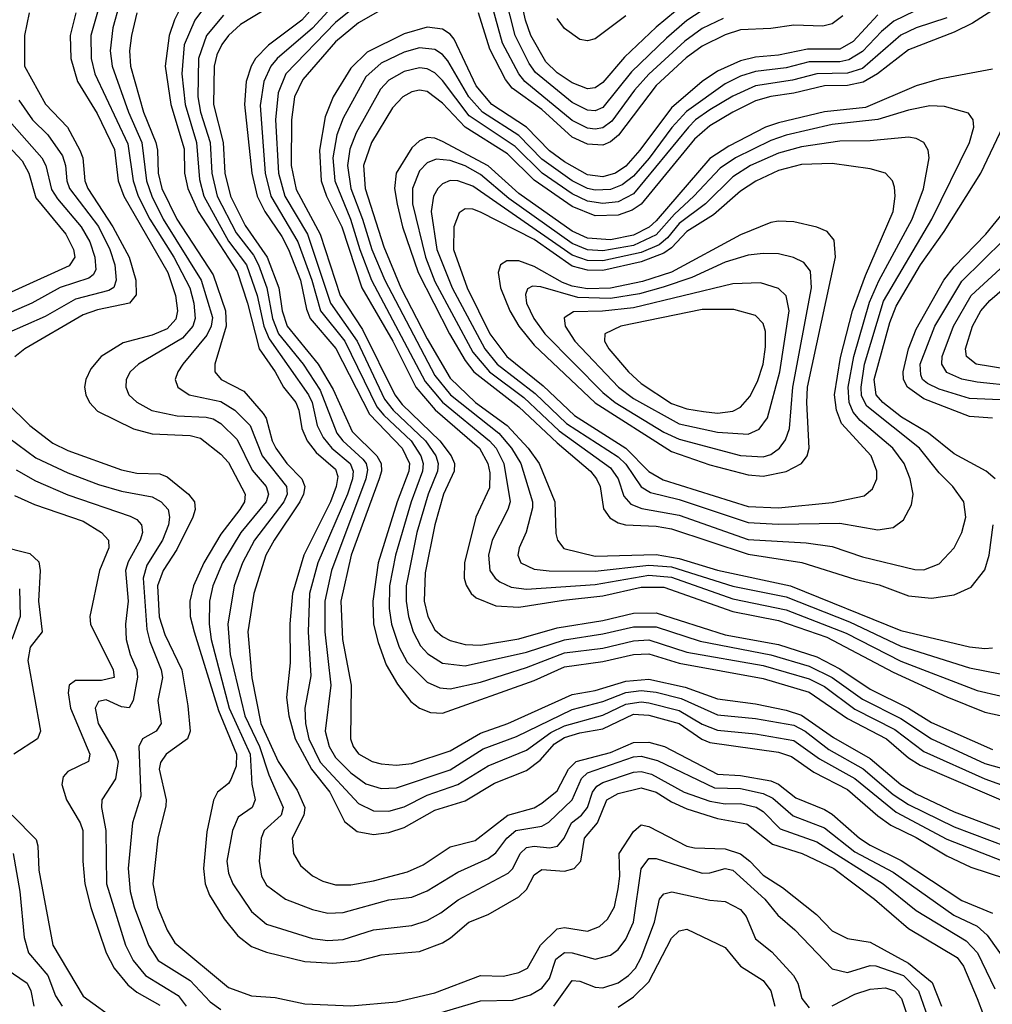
# Model space of a CAD drawing. Header units: inches. Extents: x 1305375 to 1407406, y 744550 to 841633.
# Tile 408 of 509: x 1352804 to 1355349, y 831175 to 833752. Entities that reach past the tile are written whole.
import ezdxf

# ---------------------------------------------------------------- set-up
doc = ezdxf.new("R2010")
doc.units = ezdxf.units.IN
doc.header["$MEASUREMENT"] = 0
doc.layers.add('B3853', color=7, linetype='Continuous')

msp = doc.modelspace()

# ---------------------------------------------------------------- linework, layer by layer
at = {"layer": 'B3853', "color": 5}
for points, elevation in [([(1355577.8, 833922.2), (1355297.7, 833742.3), (1355250, 833718.7), (1355130, 833672.7), (1355049.2, 833610), (1355011.8, 833588.2), (1354970, 833579.1), (1354910, 833578.9), (1354830, 833559), (1354769.6, 833550.4), (1354730, 833539), (1354670.4, 833509.6), (1354610, 833473.9), (1354570, 833439.1), (1354430, 833268.9), (1354407.1, 833252.9), (1354370, 833240.4), (1354310, 833238.6), (1354250, 833262.7), (1354150, 833332.1), (1354080.3, 833400.3), (1353970, 833470), (1353910, 833533.4), (1353870, 833563.4), (1353850, 833566.8), (1353830, 833562.6), (1353806.8, 833550), (1353779, 833521), (1353724.2, 833430), (1353703.5, 833370), (1353707.6, 833310), (1353757, 833157), (1353801.6, 833050), (1353870, 832916.4), (1353930, 832813.3), (1353997, 832750), (1354079.5, 832690), (1354134.9, 832630), (1354163.7, 832590), (1354203.9, 832490), (1354207.2, 832407.2), (1354211.1, 832390), (1354227.6, 832367.6), (1354310, 832347.5), (1354470, 832352), (1354530, 832341.8), (1354630, 832311.1), (1354821.2, 832270), (1355110, 832153.4), (1355290, 832110.7), (1355330, 832105.7), (1355350, 832108.2)], 1980), ([(1353611.3, 833828.7), (1353541.9, 833750), (1353454.9, 833685.1), (1353421, 833650), (1353409.6, 833630), (1353396.6, 833590), (1353391.7, 833530), (1353410.9, 833350), (1353425.1, 833290), (1353444.8, 833250), (1353490, 833184.1), (1353507.6, 833150), (1353538.5, 833070), (1353554.1, 832994.1), (1353564.3, 832970), (1353631.5, 832891.5), (1353719.4, 832719.4), (1353804.7, 832630), (1353823.7, 832590), (1353821.9, 832570), (1353792, 832490), (1353742, 832330), (1353727.6, 832230), (1353729.4, 832170), (1353741.8, 832121.8), (1353763.2, 832063.2), (1353792.8, 832012.8), (1353827.6, 831967.6), (1353849.8, 831949.8), (1353878.5, 831938.5), (1353910, 831936.9), (1354150, 832022.3), (1354230, 832058), (1354330, 832071.8), (1354410, 832090), (1354450, 832092.4), (1354530, 832067.5), (1354750, 832027.2), (1354870, 831991.5), (1354970, 831922.9), (1355072.4, 831870), (1355130, 831819.8), (1355160.5, 831800.5), (1355410, 831693.5)], 1820), ([(1354545.5, 833794.5), (1354470, 833732.3), (1354386.3, 833653.7), (1354330, 833587.6), (1354310, 833573.4), (1354290, 833571.1), (1354250, 833586.1), (1354210, 833612.9), (1354181, 833641), (1354141.1, 833710), (1354127.4, 833750), (1354110, 833831.1)], 1820), ([(1353490, 833805.7), (1353381.3, 833738.7), (1353350.4, 833710), (1353333, 833687), (1353320, 833660), (1353313, 833630), (1353310.8, 833530), (1353336, 833430), (1353340.8, 833350), (1353355.2, 833290), (1353393.5, 833213.5), (1353451.6, 833130), (1353482.3, 833050), (1353490.6, 832990), (1353503.3, 832950), (1353584.9, 832850), (1353623.7, 832783.7), (1353673.6, 832673.6), (1353738.8, 832610), (1353749.7, 832590), (1353750.4, 832570), (1353744.6, 832550), (1353671.3, 832350), (1353644.4, 832230), (1353648.7, 832130), (1353671.4, 832010), (1353669.7, 831870), (1353676.2, 831850), (1353690, 831830.1), (1353725.8, 831810), (1353750, 831804), (1353790, 831800.4), (1353830, 831804.8), (1353930, 831838.7), (1354010, 831884.5), (1354081.5, 831910), (1354250, 831985.5), (1354310, 831996.5), (1354390, 832020.8), (1354450, 832026.1), (1354545.1, 832005.1), (1354630, 831974.3), (1354730, 831961), (1354810, 831944.6), (1354850, 831931.5), (1354933.5, 831873.5), (1355030, 831818.6), (1355110, 831750.5), (1355150, 831725.9), (1355250, 831678.9), (1355450, 831602.9)], 1780), ([(1353830, 833823.9), (1353690, 833743.8), (1353630, 833693.5), (1353544.9, 833595.1), (1353523, 833550), (1353515.2, 833490), (1353514.5, 833370), (1353527.6, 833307.6), (1353590.4, 833190), (1353642, 833030), (1353701.2, 832941.2), (1353785.8, 832770), (1353804.9, 832744.9), (1353902.9, 832650), (1353933.2, 832610), (1353941.4, 832590), (1353940.6, 832570), (1353912.5, 832510), (1353890, 832430), (1353864.5, 832304.5), (1353862.6, 832230), (1353872.1, 832190), (1353890, 832155.1), (1353910, 832137.3), (1353930, 832127.5), (1353970, 832117), (1354010, 832115), (1354110, 832131.8), (1354210, 832160.6), (1354330, 832179.2), (1354410, 832198.5), (1354470, 832199.6), (1354650, 832142.2), (1354790, 832117), (1354890, 832084.5), (1354950, 832052.8), (1355030, 831999.8), (1355130.2, 831950.2), (1355190, 831912.7), (1355350, 831841.8)], 1880), ([(1354590, 833775.4), (1354550, 833749.5), (1354496.5, 833703.5), (1354404.6, 833615.4), (1354330, 833522.3), (1354310, 833512.8), (1354290, 833514.9), (1354250, 833534.6), (1354153.6, 833613.6), (1354137.2, 833637.2), (1354100.8, 833710), (1354074.5, 833814.5)], 1840), ([(1353012.4, 833790), (1352990, 833710), (1352990.6, 833650), (1353000.5, 833610), (1353087, 833427), (1353100.3, 833330), (1353113.9, 833290), (1353143.9, 833230), (1353207.2, 833130), (1353248.8, 833050), (1353259.8, 833010), (1353263.2, 832970), (1353257.2, 832950), (1353230, 832918.5), (1353114.3, 832850), (1353092.8, 832830), (1353082, 832810), (1353081, 832790), (1353089.5, 832770), (1353110, 832750.7), (1353149.3, 832729.3), (1353215.4, 832715.4), (1353291.3, 832711.3), (1353310, 832707.1), (1353330, 832695.2), (1353373.2, 832653.2), (1353412.5, 832572.5), (1353448.5, 832530), (1353455.1, 832510), (1353448.7, 832490), (1353382.4, 832410), (1353334, 832330), (1353308.7, 832270), (1353300.3, 832230), (1353299.1, 832170), (1353305.1, 832130), (1353351.7, 831950), (1353407, 831830), (1353411, 831751), (1353419.9, 831710), (1353412.2, 831690), (1353375.2, 831664.8), (1353360.8, 831630), (1353345.5, 831550), (1353350, 831518.3), (1353361.6, 831490), (1353410, 831417.5), (1353450, 831384.4), (1353570, 831347.1), (1353610, 831341.8), (1353650, 831344.8), (1353730, 831369.7), (1353830, 831381.3), (1353870, 831394.4), (1353905.5, 831414.5), (1353951.3, 831448.7), (1354082.1, 831517.9), (1354094.1, 831530), (1354113.9, 831570), (1354130, 831585.5), (1354150, 831588.6), (1354190, 831584.3), (1354211.4, 831588.6), (1354228.8, 831610), (1354248.1, 831650), (1354274.3, 831670), (1354290, 831689.7), (1354302.9, 831730), (1354314.2, 831745.8), (1354330, 831755.2), (1354410, 831782.4), (1354430, 831784.1), (1354457.5, 831777.5), (1354543, 831730), (1354610, 831706.6), (1354650, 831699.5), (1354690, 831700.9), (1354731.1, 831691.1), (1354750, 831679.5), (1354793.8, 831633.8), (1354890, 831600.3), (1355063.4, 831490), (1355150, 831420.2), (1355281.3, 831341.3), (1355310.9, 831310), (1355355.8, 831215.8)], 1640), ([(1353063.9, 833790), (1353047.2, 833730), (1353040.6, 833670), (1353045.3, 833630), (1353088.4, 833510), (1353123.7, 833430), (1353135.8, 833330), (1353149.5, 833290), (1353179.5, 833230), (1353278.9, 833070), (1353307.9, 832972.1), (1353304.9, 832950), (1353293.8, 832926.2), (1353230.9, 832850), (1353217.1, 832830), (1353210.1, 832810), (1353217.7, 832790), (1353247.5, 832770), (1353330, 832752.8), (1353366.5, 832730), (1353406.7, 832690), (1353438.4, 832610), (1353502.2, 832530), (1353503.3, 832510), (1353494.9, 832490), (1353417.9, 832390), (1353386.4, 832330), (1353365.3, 832270), (1353348, 832170), (1353354.8, 832090), (1353392.6, 831930), (1353430.9, 831850), (1353455.6, 831775.7), (1353493.3, 831690), (1353487.6, 831670), (1353443.3, 831630), (1353435.2, 831610), (1353430.1, 831550), (1353436.9, 831510), (1353450, 831486.9), (1353499.7, 831450), (1353570, 831423.3), (1353610, 831413.9), (1353650, 831415.2), (1353770, 831448), (1353830, 831455.2), (1353870, 831472.3), (1353950, 831520.7), (1354030, 831556.4), (1354050, 831571.4), (1354078.4, 831610), (1354102.4, 831630), (1354170, 831641.5), (1354188.5, 831651.5), (1354249.6, 831710.4), (1354273.9, 831766.1), (1354290, 831780.5), (1354410, 831822.3), (1354430, 831824.1), (1354472.9, 831812.9), (1354621.9, 831741.9), (1354690, 831739.7), (1354750, 831726.5), (1354774.8, 831714.8), (1354828.2, 831668.2), (1354910, 831636.7), (1354990, 831574), (1355090, 831520.4), (1355248.5, 831408.5), (1355310, 831379.8), (1355335.9, 831355.9), (1355411.2, 831250)], 1660), ([(1353228.3, 833790), (1353208.8, 833751.2), (1353195, 833710), (1353184.4, 833630), (1353199.3, 833530), (1353233.9, 833413.9), (1353235.2, 833350), (1353243.3, 833310), (1353270.5, 833250), (1353372.9, 833092.9), (1353399.6, 833010), (1353430, 832890), (1353472.3, 832830), (1353494.3, 832790), (1353526.1, 832750), (1353534.1, 832730), (1353542, 832682), (1353555.9, 832650), (1353579.4, 832619.4), (1353630, 832575.8), (1353636.3, 832556.3), (1353632.2, 832530), (1353617.3, 832490), (1353547.3, 832350), (1353517.3, 832250), (1353511.1, 832171.1), (1353511.4, 832068.6), (1353502.3, 831977.7), (1353507.7, 831930), (1353524.8, 831870), (1353567, 831790), (1353615, 831730), (1353653.7, 831653.7), (1353686.9, 831626.9), (1353730, 831619.4), (1353770, 831624.6), (1353810, 831637.3), (1353890, 831683.5), (1353970, 831707.9), (1354046.2, 831753.8), (1354130, 831787.1), (1354166.2, 831813.8), (1354203.5, 831856.5), (1354230, 831873.4), (1354270, 831885.5), (1354330, 831895.9), (1354410, 831934.5), (1354450, 831932), (1354529.5, 831909.5), (1354588.9, 831868.9), (1354610, 831859.9), (1354790, 831834.7), (1354823.7, 831823.7), (1354882.6, 831782.6), (1354970, 831737.4), (1355050, 831667.9), (1355084.1, 831644.1), (1355150, 831611.4), (1355230, 831563.3), (1355293.5, 831533.5), (1355384.1, 831504.1)], 1720), ([(1353282.3, 833777.7), (1353261.6, 833750), (1353234, 833686), (1353227.6, 833610), (1353236.3, 833530), (1353266.8, 833430), (1353273.8, 833333.8), (1353285.6, 833290), (1353350, 833172.4), (1353397.1, 833110), (1353425, 833030), (1353442.8, 832950), (1353456.3, 832916.3), (1353559.3, 832770), (1353569.2, 832750), (1353582.1, 832690), (1353597.9, 832657.9), (1353620.4, 832630), (1353668.2, 832590), (1353676.3, 832570), (1353674.5, 832550), (1353661.2, 832510), (1353584.1, 832330), (1353561.8, 832250), (1353558.4, 832150), (1353565.4, 832034.6), (1353550.3, 831949.7), (1353551.6, 831910), (1353560.5, 831870), (1353590, 831809), (1353690, 831700.4), (1353730, 831681.3), (1353770, 831680.7), (1353810, 831692.2), (1353870, 831722), (1353950.1, 831749.9), (1354030, 831799.5), (1354130, 831840.1), (1354193.6, 831886.4), (1354230, 831903.7), (1354330, 831931.7), (1354390, 831960.2), (1354430, 831966.7), (1354450, 831963.7), (1354530, 831943.8), (1354590, 831908), (1354630, 831892.2), (1354730, 831882.4), (1354830, 831865.8), (1354897, 831817), (1354990, 831766.3), (1355097.6, 831677.6), (1355230, 831607), (1355429.4, 831529.4)], 1740), ([(1353630, 833794.8), (1353570, 833729.7), (1353477.1, 833650), (1353460.6, 833630), (1353442.4, 833590), (1353433.1, 833526.9), (1353446.4, 833350), (1353460.9, 833290), (1353532, 833170), (1353568.4, 833070), (1353591.2, 832990), (1353654.4, 832910), (1353738.5, 832738.5), (1353756.5, 832716.5), (1353828.1, 832650), (1353853.7, 832610), (1353859.8, 832590), (1353858.1, 832570), (1353828.2, 832490), (1353787.4, 832350), (1353771.9, 832270), (1353770.7, 832210.7), (1353777.1, 832170), (1353796.9, 832110), (1353818.1, 832070), (1353870, 832018), (1353902.9, 832002.9), (1353930, 832000.5), (1354010, 832018.2), (1354130, 832056), (1354230, 832094.6), (1354330, 832107.2), (1354410, 832125.9), (1354450, 832128.6), (1354550, 832096.6), (1354750, 832061.4), (1354870, 832026.6), (1354910, 832007), (1354990, 831947.3), (1355094.4, 831894.4), (1355170, 831836.8), (1355330, 831765.1), (1355550, 831685.3)], 1840), ([(1353670, 833776.8), (1353630, 833744.2), (1353499.8, 833610), (1353479.9, 833560.1), (1353473.5, 833490), (1353481.1, 833350), (1353497.4, 833290), (1353556.6, 833190), (1353617.4, 833010), (1353687.1, 832910), (1353758.7, 832758.7), (1353781.1, 832730), (1353865.8, 832650), (1353892.8, 832610), (1353899.2, 832590), (1353897.1, 832570), (1353872.4, 832510), (1353843.4, 832410), (1353814.9, 832270), (1353814.8, 832230), (1353821.1, 832190), (1353833.7, 832150), (1353853, 832113), (1353872.2, 832092.2), (1353910, 832068), (1353970, 832061), (1354130, 832096.6), (1354230, 832128.8), (1354330, 832144.1), (1354410, 832162.7), (1354470, 832162.7), (1354585, 832125), (1354770, 832089.5), (1354870, 832059.5), (1354930, 832030.4), (1355010, 831973.4), (1355110, 831923), (1355190, 831869.8), (1355330, 831805.4), (1355451.1, 831771.1)], 1860), ([(1354645, 833755), (1354590, 833729), (1354544.2, 833695.8), (1354450, 833609.2), (1354412.9, 833567.1), (1354353.8, 833486.2), (1354330, 833468.4), (1354310, 833464.8), (1354290, 833467.9), (1354250, 833487.5), (1354125.7, 833590), (1354109.7, 833610), (1354067.7, 833690), (1354037.7, 833797.7)], 1860), ([(1352828.7, 833770), (1352815.9, 833710), (1352815.8, 833630), (1352870.8, 833530.8), (1352928.7, 833470), (1352961, 833410), (1352968.8, 833390), (1352974.2, 833330), (1352982, 833310), (1353047.5, 833210), (1353089.8, 833130), (1353107.5, 833070), (1353108.6, 833031.4), (1353090.6, 833009.4), (1353007.4, 832992.6), (1352970, 832978.9), (1352816.6, 832890), (1352791, 832869)], 1580), ([(1352950.3, 833769.7), (1352936, 833710), (1352937.3, 833650), (1352954.7, 833590), (1353006.3, 833506.3), (1353052, 833412), (1353061.4, 833330), (1353076.2, 833290), (1353191, 833090), (1353211.4, 833030), (1353216.7, 832990), (1353212.4, 832967.6), (1353190, 832942.4), (1353150, 832925.8), (1353074.4, 832905.6), (1353016.9, 832870), (1352990, 832838.1), (1352976.5, 832810), (1352973.4, 832790), (1352976.6, 832770), (1352986.2, 832750), (1353007.4, 832727.4), (1353101.3, 832681.3), (1353150, 832668.1), (1353250, 832663.2), (1353276.7, 832656.7), (1353330, 832614.5), (1353350, 832593.2), (1353393.9, 832510), (1353391.9, 832490), (1353379.9, 832470), (1353330, 832405.6), (1353285.6, 832330), (1353258.3, 832270), (1353248.9, 832230), (1353249.8, 832190), (1353259.9, 832150), (1353323.8, 831943.8), (1353371, 831830), (1353370, 831798.5), (1353356.4, 831763.6), (1353350, 831753.1), (1353321.3, 831730), (1353311.1, 831708.9), (1353293.2, 831626.8), (1353284.4, 831530), (1353289.4, 831490), (1353300.7, 831460.7), (1353338.9, 831398.9), (1353374.5, 831354.5), (1353410, 831326.2), (1353450, 831311.1), (1353550, 831287.4), (1353623.1, 831283.1), (1353690, 831289.1), (1353750, 831304.6), (1353850, 831312.9), (1353910, 831336), (1353931.3, 831348.7), (1353978.8, 831390), (1354030, 831410.1), (1354110, 831455.9), (1354130, 831475.8), (1354150, 831513.9), (1354170, 831527.5), (1354230, 831523.8), (1354254.5, 831530), (1354272.7, 831550), (1354281.7, 831610), (1354316.3, 831650), (1354340.1, 831710), (1354370, 831726.9), (1354430, 831741.6), (1354470, 831730.3), (1354510, 831704.9), (1354550, 831686.8), (1354630, 831661.4), (1354706.9, 831646.9), (1354774.4, 831594.4), (1354851.9, 831570), (1354934.5, 831530), (1355041.2, 831450), (1355130, 831373.5), (1355257.4, 831297.4), (1355274.4, 831274.4), (1355309.8, 831189.8), (1355343.3, 831103.3)], 1620), ([(1353110.3, 833770), (1353095.9, 833710), (1353090.8, 833670), (1353093.3, 833630), (1353127.7, 833510), (1353159.7, 833430), (1353164.3, 833410), (1353165.6, 833350), (1353175.4, 833310), (1353214.9, 833230), (1353310, 833084), (1353342.5, 832990), (1353344.2, 832950), (1353314.2, 832850), (1353314.6, 832830), (1353330.8, 832810), (1353390, 832779.2), (1353440.7, 832720.7), (1353449, 832709), (1353464.7, 832650), (1353474.4, 832630), (1353502.9, 832590), (1353541.7, 832550), (1353549.6, 832530), (1353546.6, 832510), (1353537.2, 832490), (1353469.3, 832390), (1353447.6, 832350), (1353416.2, 832250), (1353400.6, 832150), (1353410.8, 832029.2), (1353434.9, 831910), (1353479.8, 831810), (1353530, 831735.7), (1353550, 831690), (1353547.5, 831670), (1353516.4, 831610), (1353519.9, 831570), (1353538.6, 831538.6), (1353570, 831511.1), (1353597.1, 831497.1), (1353630, 831487.8), (1353670, 831488), (1353730, 831498.1), (1353818.6, 831521.4), (1353859.7, 831540.3), (1353930, 831587), (1353996.2, 831603.8), (1354081.4, 831670), (1354150, 831689.5), (1354170, 831701.1), (1354210, 831733.3), (1354240.1, 831790), (1354260.1, 831810), (1354350, 831834.4), (1354410, 831860.1), (1354450, 831861.1), (1354491, 831850), (1354630, 831777.2), (1354690, 831774), (1354770, 831759.5), (1354790, 831751.2), (1354835.5, 831715.5), (1354910, 831684.9), (1354930, 831672.3), (1355001.4, 831610), (1355030, 831591.1), (1355111.2, 831551.2), (1355270, 831447), (1355350, 831413.2)], 1680), ([(1353336.7, 833763.3), (1353292.8, 833710), (1353271.4, 833650), (1353270.2, 833550), (1353276.6, 833510), (1353301.9, 833430), (1353306.4, 833350), (1353320.7, 833290), (1353370, 833193.6), (1353415.6, 833135.6), (1353428.3, 833110), (1353450.4, 833050), (1353465.2, 832970), (1353481.1, 832930), (1353545.6, 832850), (1353590, 832781.8), (1353634, 832670), (1353649.3, 832649.3), (1353701.4, 832601.4), (1353710.4, 832590), (1353713.7, 832573.7), (1353709.9, 832550), (1353619.7, 832310), (1353602.4, 832230), (1353602.4, 832150), (1353618.3, 832010), (1353603, 831890), (1353613.3, 831850), (1353630, 831820.6), (1353670, 831780.5), (1353710, 831752), (1353750, 831739.4), (1353790, 831741.2), (1353930, 831788.9), (1354016.7, 831843.3), (1354104.3, 831875.7), (1354250, 831946.7), (1354330, 831967.4), (1354390, 831990.9), (1354430, 831996.1), (1354470, 831992), (1354535.2, 831975.2), (1354630, 831932.8), (1354730, 831922.8), (1354830, 831905.9), (1354859.9, 831890), (1354921.8, 831841.8), (1355011.4, 831791.4), (1355090, 831723.9), (1355130, 831697.9), (1355250, 831639.1), (1355434.9, 831570)], 1760), ([(1355050, 833764.1), (1354985.2, 833694.8), (1354950, 833674.7), (1354865.4, 833674.6), (1354790, 833658.5), (1354730, 833654), (1354690, 833643.8), (1354630, 833616.8), (1354590, 833589.5), (1354510, 833520.6), (1354427.1, 833410), (1354390, 833368.6), (1354362.7, 833350), (1354330, 833340.5), (1354290, 833345.5), (1354230, 833379.3), (1354190, 833408.7), (1354130.5, 833470.5), (1354039.4, 833530), (1353998.7, 833578.7), (1353940.4, 833700.4), (1353930, 833713.9), (1353910, 833726.8), (1353870, 833732.1), (1353810, 833715), (1353713.5, 833666.5), (1353670, 833624.7), (1353624.1, 833550), (1353602.9, 833497.1), (1353588, 833410), (1353592.7, 833330), (1353606.4, 833290), (1353646.5, 833210), (1353699.3, 833050), (1353780.7, 832910), (1353840.6, 832790), (1353890.9, 832730.9), (1354006.9, 832630), (1354029.2, 832590), (1354034, 832566), (1354033.4, 832526.6), (1353997.8, 832450), (1353967.7, 832330), (1353967.4, 832290), (1353972.3, 832272.3), (1353985.1, 832250), (1353998.3, 832238.3), (1354050, 832217.6), (1354110, 832213.9), (1354227.1, 832232.9), (1354330, 832243.8), (1354430, 832266.6), (1354490, 832266.2), (1354670, 832202.8), (1354790, 832179.8), (1354916.1, 832136.1), (1355090, 832043.9), (1355230, 831979.6), (1355330, 831939.6), (1355390, 831926.7)], 1920), ([(1355146.1, 833773.9), (1355092.1, 833747.9), (1355059.2, 833720.8), (1355010, 833668.3), (1354973.8, 833646.2), (1354950, 833641.1), (1354870, 833641), (1354810, 833625.7), (1354730, 833616.3), (1354690, 833603.5), (1354650, 833583.7), (1354548.9, 833511.1), (1354510.4, 833469.6), (1354451, 833389), (1354410, 833342.5), (1354380.9, 833319.1), (1354350, 833307.4), (1354310, 833305.7), (1354290, 833309.6), (1354250, 833330), (1354170, 833387.1), (1354110, 833448.9), (1354015.1, 833510), (1353979.5, 833550), (1353923.9, 833643.9), (1353910, 833661), (1353890, 833673.8), (1353850, 833677.8), (1353810, 833667.1), (1353750, 833638.2), (1353710, 833601.9), (1353650, 833493.6), (1353634, 833450), (1353623.6, 833390), (1353628.2, 833330), (1353669.8, 833229.8), (1353693.9, 833150), (1353724.8, 833070), (1353865.1, 832805.1), (1353910.6, 832750.6), (1354033.4, 832650), (1354050.5, 832630), (1354070.9, 832590), (1354087.3, 832490), (1354081.3, 832470), (1354040.7, 832390), (1354030.4, 832350), (1354034.5, 832310), (1354048.2, 832290), (1354060.7, 832280.7), (1354090, 832266.3), (1354130, 832261.1), (1354310, 832273.9), (1354450, 832297.9), (1354510, 832293), (1354670, 832236), (1354810, 832207.3), (1354966.6, 832146.6), (1355110, 832073.3), (1355310, 831996.4), (1355370, 831982.2)], 1940), ([(1355230, 833756.7), (1355150, 833730.6), (1355110, 833710.9), (1355010, 833624.2), (1354970, 833611.4), (1354890, 833610.1), (1354826.6, 833593.4), (1354730, 833578.2), (1354670, 833551.4), (1354610, 833516), (1354572.9, 833490), (1354553.8, 833470), (1354410, 833295.8), (1354370, 833275.1), (1354330, 833270.3), (1354290, 833276.5), (1354250, 833295.6), (1354170.9, 833350), (1354100.2, 833420.2), (1353980.5, 833500.5), (1353910, 833592.8), (1353890, 833613), (1353870, 833623), (1353850, 833625.5), (1353810, 833616.5), (1353770, 833593.2), (1353747.6, 833570), (1353684.3, 833455.7), (1353667.3, 833412.7), (1353661.7, 833370), (1353670.6, 833310), (1353701.3, 833230), (1353725.5, 833150), (1353759.3, 833070), (1353890, 832820.2), (1353931.3, 832770), (1354057.9, 832670), (1354091.3, 832630), (1354115.1, 832590), (1354145.7, 832490), (1354145.8, 832474.2), (1354129.2, 832410.8), (1354111, 832370), (1354107.2, 832350), (1354115, 832330), (1354150, 832314.1), (1354189.8, 832309.8), (1354310, 832308.1), (1354450, 832324.3), (1354510, 832319.7), (1354670, 832269.2), (1354810, 832241), (1354976, 832176), (1355110, 832112.5), (1355290, 832055.4), (1355370, 832040.2)], 1960), ([(1354958.6, 833761.4), (1354930, 833740.7), (1354905.5, 833734.5), (1354830, 833737.1), (1354770, 833728.7), (1354690, 833725), (1354650, 833712.4), (1354590, 833682.5), (1354548.4, 833651.6), (1354470, 833579.2), (1354370.6, 833449.4), (1354350, 833431.9), (1354330, 833423.1), (1354290, 833425.6), (1354250, 833444.6), (1354170, 833517), (1354092.5, 833572.5), (1354075.4, 833595.4), (1354034.5, 833674.5), (1354004.3, 833770)], 1880), ([(1354390, 833761.4), (1354310, 833701.4), (1354290, 833696.3), (1354270, 833699.9), (1354230, 833728.7), (1354210, 833754.9)], 1780), ([(1355350, 833622.5), (1355210, 833596.4), (1355150, 833578.6), (1355017.9, 833522.1), (1354910, 833510.1), (1354790, 833482), (1354755.8, 833470), (1354659.7, 833420.3), (1354610, 833388.3), (1354470, 833225.3), (1354451.2, 833208.8), (1354410, 833188.1), (1354350, 833175.3), (1354290, 833180), (1354250, 833198.6), (1354110, 833297.1), (1354030, 833368.9), (1353910, 833433.3), (1353890, 833441.3), (1353870, 833443), (1353850, 833434.7), (1353830, 833416), (1353789.4, 833350), (1353784.8, 833310), (1353791.3, 833268.7), (1353806, 833210), (1353846.4, 833090), (1353928.7, 832930), (1353970, 832859.4), (1353992.3, 832830), (1354110, 832738.6), (1354210, 832644), (1354297.3, 832570), (1354313.8, 832550), (1354322.8, 832530), (1354331.7, 832471.7), (1354348.4, 832448.4), (1354370, 832434.8), (1354389.4, 832429.4), (1354470, 832426.2), (1354510, 832419.6), (1354710, 832353.2), (1354851.2, 832331.2), (1354990, 832287.9), (1355052.9, 832272.9), (1355130, 832244.3), (1355190, 832237.8), (1355250, 832246.5), (1355293.8, 832266.2), (1355330, 832312.4), (1355341.5, 832350), (1355351.6, 832430)], 2020), ([(1352801.2, 833541.2), (1352836.9, 833490), (1352877.5, 833450), (1352915.2, 833395.2), (1352923.9, 833370), (1352926.8, 833330), (1352933.9, 833310), (1353010, 833210.1), (1353039.7, 833150), (1353052.3, 833110), (1353055.9, 833070), (1353049.6, 833050.4), (1353037.3, 833042.7), (1352950, 833020.3), (1352870, 832975.1), (1352767.3, 832930)], 1560), ([(1352770, 833493.9), (1352861.7, 833390), (1352872.2, 833370), (1352887.1, 833307.1), (1352902.7, 833282.7), (1352964.1, 833210), (1352987, 833170), (1353000.6, 833130), (1353003, 833097), (1352996.3, 833083.7), (1352984.7, 833075.3), (1352909.4, 833050.6), (1352835.5, 833010), (1352720.3, 832959.7)], 1540), ([(1355356.9, 832550), (1355333.6, 832570), (1355250, 832615.9), (1355182.8, 832670), (1355111.9, 832711.9), (1355063.2, 832750), (1355045.8, 832770), (1355040.5, 832810), (1355080.8, 832959.2), (1355097.6, 833002.4), (1355161.5, 833110), (1355223, 833197), (1355319.8, 833350), (1355395.7, 833510)], 2020), ([(1352748, 833448), (1352810, 833382.1), (1352827.7, 833350), (1352845.7, 833285.7), (1352924.5, 833190), (1352944, 833150), (1352947.7, 833130), (1352932.8, 833107.2), (1352657.5, 832982.5)], 1520), ([(1355350, 832709), (1355290, 832713.1), (1355170, 832759.9), (1355127.3, 832790), (1355117.1, 832810), (1355115.8, 832830), (1355130, 832890), (1355150, 832941.8), (1355222.5, 833070), (1355250, 833105), (1355332.2, 833190), (1355413.8, 833290)], 1980), ([(1355370, 832756.5), (1355290, 832760.4), (1355210, 832785), (1355179.7, 832799.7), (1355167, 832810), (1355162, 832822), (1355160.3, 832850), (1355198.7, 832950), (1355270, 833067.5), (1355434.8, 833230)], 1960), ([(1355410, 832792.5), (1355310, 832802.9), (1355270, 832810.9), (1355230, 832828.7), (1355217.5, 832850), (1355218.6, 832870), (1355247.9, 832950), (1355294, 833030), (1355489.6, 833210)], 1940), ([(1355430, 832830.2), (1355307, 832850), (1355281.7, 832870), (1355279.2, 832890), (1355297.9, 832950), (1355319.8, 832990), (1355343.1, 833016.9), (1355546.9, 833193.1)], 1920), ([(1352769, 832750), (1352830.1, 832690), (1352890, 832643.9), (1352930, 832624.2), (1353070, 832573.8), (1353110, 832565.2), (1353170, 832563.1), (1353190, 832555.7), (1353245.8, 832510), (1353260.7, 832490), (1353262.6, 832470), (1353257.2, 832450), (1353214.7, 832365.3), (1353178.7, 832310), (1353164.7, 832270), (1353169, 832189), (1353183.2, 832143.2), (1353227.6, 832050), (1353243.9, 831956.1), (1353250.1, 831890), (1353242.6, 831870), (1353187.4, 831830), (1353172, 831808), (1353168.6, 831790), (1353186.6, 831710), (1353186, 831694), (1353165.1, 831610), (1353152.4, 831490), (1353164.2, 831430), (1353190, 831368.7), (1353210, 831336), (1353350, 831219), (1353410, 831197.4), (1353472.7, 831192.7), (1353550, 831176), (1353670, 831171.4), (1353790, 831181.4), (1353890, 831205), (1354010, 831250.7), (1354070, 831248.3), (1354110, 831258), (1354132.5, 831270), (1354166.5, 831330), (1354210, 831372.5), (1354230, 831375.9), (1354290, 831366.4), (1354321.4, 831378.6), (1354342.4, 831397.6), (1354360.1, 831430), (1354370, 831477.4), (1354374.5, 831510), (1354372.8, 831570), (1354410, 831627.6), (1354430, 831644.5), (1354450, 831640.1), (1354550, 831588.8), (1354570, 831584.3), (1354650, 831581.9), (1354690, 831568.5), (1354714.7, 831550), (1354750, 831512.6), (1354800.4, 831480.4), (1354889.6, 831410), (1354930, 831367), (1354970, 831347), (1355030, 831337.6), (1355130, 831282.9), (1355192.1, 831232.1), (1355216.2, 831170)], 1580), ([(1352703.9, 832710), (1352845.5, 832605.5), (1352930, 832565.4), (1353010, 832535.6), (1353070, 832517.6), (1353150, 832503.2), (1353174.1, 832490), (1353192, 832470), (1353196.1, 832450), (1353193, 832430), (1353177, 832390), (1353136.1, 832323.9), (1353126.5, 832290), (1353136.2, 832156.2), (1353144.2, 832124.2), (1353174.3, 832050), (1353177, 832030), (1353165.2, 831970), (1353173.9, 831910), (1353160.8, 831890), (1353125.1, 831870), (1353115.7, 831850), (1353120.5, 831719.5), (1353098.9, 831650), (1353087.9, 831530), (1353092.4, 831470), (1353103.3, 831430), (1353140.5, 831330), (1353166, 831290), (1353250, 831237), (1353301.9, 831181.9), (1353330, 831161)], 1560), ([(1352794, 832574), (1352845, 832545), (1352930, 832508.4), (1353092.7, 832452.7), (1353110, 832443.4), (1353122.2, 832430), (1353125.1, 832410), (1353119.1, 832390), (1353087.1, 832332.9), (1353080.7, 832310), (1353087.2, 832230), (1353080.9, 832170), (1353082.5, 832130), (1353092.5, 832090), (1353110.4, 832050), (1353111.5, 832031.5), (1353100.3, 831970), (1353090, 831950.6), (1353070, 831953.8), (1353030, 831972), (1353010, 831967.3), (1353001.5, 831950), (1353008.8, 831910), (1353053.7, 831833.7), (1353061.5, 831810), (1353054.6, 831765.4), (1353018.6, 831710), (1353017.6, 831690), (1353028.8, 831630), (1353030.9, 831490), (1353080.9, 831330), (1353100.4, 831290), (1353132.9, 831250), (1353218.4, 831198.4), (1353239.5, 831170)], 1540), ([(1352790, 832506.7), (1352842.7, 832482.7), (1352970, 832439.3), (1353017.5, 832410), (1353036.1, 832390), (1353036.6, 832370), (1353012.8, 832310), (1352987.3, 832190), (1352988.9, 832170), (1353048, 832050), (1353050.5, 832030), (1353017.4, 832022.6), (1352950, 832022.7), (1352933, 832010), (1352930.1, 831990), (1352936.8, 831950), (1352987.2, 831830), (1352983.5, 831810), (1352930, 831784.2), (1352917.7, 831770), (1352913.5, 831750), (1352925.8, 831710), (1352961.5, 831650), (1352968.9, 831630), (1352968.6, 831550), (1352974.3, 831490), (1352990, 831428.3), (1353029.5, 831310), (1353050.7, 831270), (1353086.2, 831226.2), (1353110, 831206.7), (1353170, 831173.1)], 1520), ([(1352750, 832374.6), (1352830, 832354.8), (1352853.3, 832333.3), (1352857.1, 832310), (1352853.2, 832230), (1352862, 832150), (1352830.8, 832110), (1352825.1, 832074.9), (1352857.6, 831890), (1352850.6, 831869.4), (1352788.5, 831830)], 1480), ([(1352802.7, 832262.7), (1352804.4, 832190), (1352782.6, 832130)], 1460), ([(1352783.8, 831670), (1352846.6, 831606.6), (1352851.4, 831590), (1352853.6, 831526.4), (1352890.4, 831330), (1352970, 831196.3), (1353061.1, 831130)], 1480), ([(1352786.1, 831570), (1352803.9, 831470), (1352815.4, 831350), (1352826.2, 831310), (1352877.3, 831250), (1352897.4, 831197.4), (1352914.6, 831170)], 1460), ([(1353906.5, 831153.5), (1354010, 831184.5), (1354094, 831186), (1354140.4, 831199.6), (1354170, 831217), (1354190, 831242.7), (1354207.1, 831292.9), (1354229.5, 831310.5), (1354250, 831309.4), (1354310, 831293), (1354350, 831303.3), (1354370, 831318.8), (1354390, 831345.8), (1354410.5, 831390), (1354430.6, 831529.4), (1354450, 831556.4), (1354470, 831556.9), (1354590, 831518.5), (1354610, 831519.3), (1354650, 831530.4), (1354670, 831526.3), (1354754.1, 831450), (1354788, 831408), (1354832.9, 831370), (1354930, 831267.8), (1354970, 831258.5), (1355030, 831276.5), (1355044.4, 831275.6), (1355116.8, 831250), (1355156.5, 831210), (1355180.4, 831140.4)], 1560), ([(1354201.8, 831170), (1354250, 831237.1), (1354270, 831235.2), (1354310, 831219.5), (1354330, 831218.5), (1354370, 831231.5), (1354397.3, 831250), (1354415.4, 831270), (1354430, 831297.3), (1354465.5, 831390), (1354478.6, 831450), (1354490, 831463.9), (1354510.4, 831469.6), (1354610, 831447.7), (1354650, 831444.4), (1354690, 831423.3), (1354705.2, 831405.2), (1354730, 831346.6), (1354772.3, 831312.3), (1354829.2, 831250), (1354840.3, 831230), (1354850.5, 831190.5), (1354870, 831165.5)], 1540), ([(1354370, 831167.8), (1354410, 831194.2), (1354450, 831234.1), (1354510, 831347.9), (1354530, 831367.5), (1354550, 831371.5), (1354650, 831323.9), (1354690, 831274.7), (1354750, 831237.1), (1354769.3, 831210), (1354780.6, 831170)], 1520), ([(1352767.8, 831267.8), (1352823, 831230), (1352832.6, 831210), (1352840.9, 831170)], 1440), ([(1354930, 831171.2), (1354990, 831201.9), (1355030, 831215), (1355070, 831217.9), (1355093.8, 831210), (1355112.1, 831190), (1355135.9, 831115.9)], 1540)]:
    msp.add_lwpolyline(points, dxfattribs=dict(at, elevation=elevation))
for points, elevation in [([(1355185.9, 833525.9), (1355130, 833514.6), (1355049.9, 833490.1), (1354930, 833477.5), (1354810, 833449.4), (1354770, 833435.6), (1354677.1, 833390), (1354637, 833363), (1354568.6, 833290), (1354517.2, 833242.8), (1354470, 833188.9), (1354410, 833160.9), (1354330, 833146.6), (1354290, 833149.3), (1354250, 833166.4), (1354083.6, 833283.6), (1354010, 833346.6), (1353970, 833368.8), (1353930, 833383.1), (1353893.7, 833386.3), (1353870, 833376.8), (1353850, 833355.8), (1353832, 833310), (1353831.8, 833270), (1353865.7, 833130), (1353890, 833066.9), (1353990, 832881.7), (1354033.5, 832830), (1354123, 832763), (1354215.6, 832675.6), (1354350, 832578.5), (1354370, 832550), (1354385.1, 832505.1), (1354403.5, 832483.5), (1354432.1, 832472.1), (1354530, 832455.2), (1354710, 832391.8), (1354862.5, 832382.5), (1354930, 832373.3), (1355010, 832345.8), (1355146.9, 832313.1), (1355170, 832312.4), (1355210, 832327.4), (1355250, 832369.2), (1355269.9, 832410), (1355280.1, 832450), (1355274.6, 832490), (1355246.1, 832530), (1355210, 832565.6), (1355158.9, 832630), (1355020.6, 832740.6), (1355007.4, 832767.4), (1355005.8, 832790), (1355014.9, 832850), (1355065, 833015), (1355191.5, 833230), (1355289.9, 833430), (1355300.9, 833470), (1355299.5, 833490), (1355286.7, 833506.7), (1355224.5, 833524.5)], 2040), ([(1355130, 833444.2), (1355030, 833434.4), (1354950, 833433.8), (1354850, 833418.7), (1354790, 833402.6), (1354716.7, 833370), (1354670, 833340.6), (1354598.4, 833270), (1354530, 833218.7), (1354499.2, 833180.8), (1354477.1, 833162.9), (1354430, 833142.3), (1354330, 833120.6), (1354290, 833121.6), (1354250, 833135.2), (1353990, 833316.4), (1353950, 833330.2), (1353930, 833330.6), (1353910, 833322.3), (1353898, 833310), (1353887.1, 833290), (1353881, 833250), (1353895.1, 833150), (1353935.3, 833050), (1354021.1, 832890), (1354053.3, 832850), (1354153.2, 832773.2), (1354235.1, 832695.1), (1354370, 832607.7), (1354390, 832588.3), (1354430, 832529.1), (1354454.5, 832514.5), (1354530, 832495.8), (1354710, 832436.1), (1354788.6, 832431.4), (1354950, 832434.1), (1355050, 832416.8), (1355090, 832422.4), (1355117.2, 832442.8), (1355138.3, 832481.7), (1355142.3, 832510), (1355134.8, 832550), (1355118.4, 832590), (1355088.9, 832630), (1355003.2, 832703.2), (1354984.8, 832724.7), (1354974.6, 832750), (1354972.5, 832790), (1354986.9, 832870), (1355027.9, 833012.1), (1355052.1, 833067.9), (1355139.3, 833230), (1355169.4, 833309.4), (1355184.6, 833390), (1355181.5, 833410), (1355169.8, 833430), (1355150, 833440.5)], 2060), ([(1354930, 833375.4), (1354850, 833372.3), (1354790, 833356.8), (1354730.6, 833329.4), (1354690, 833303.2), (1354619.3, 833240.7), (1354550, 833197.4), (1354510, 833154.6), (1354490, 833141.1), (1354430, 833118.2), (1354330, 833095.4), (1354290, 833095.8), (1354250, 833106.5), (1354150, 833176.6), (1354010, 833248.1), (1353990, 833255.9), (1353970, 833257), (1353953.5, 833246.5), (1353939.7, 833210), (1353939.5, 833150), (1353974.6, 833050), (1354034.4, 832930), (1354078.8, 832870), (1354173.4, 832793.4), (1354255.8, 832715.8), (1354389.8, 832630), (1354450, 832569.2), (1354487.7, 832547.7), (1354710, 832477.4), (1354790, 832474.5), (1354930, 832488), (1355014.4, 832505.6), (1355036.1, 832523.9), (1355047.3, 832550), (1355047.6, 832570), (1355032.6, 832610), (1354954.7, 832694.7), (1354941.4, 832730), (1354936.7, 832770), (1354952.5, 832867.5), (1354983.9, 832990), (1355017.6, 833082.4), (1355089.6, 833250), (1355095, 833290), (1355093, 833313), (1355087.8, 833330), (1355070, 833349.8), (1355030, 833361)], 2080), ([(1354790, 833224.5), (1354770, 833220.8), (1354690, 833188.6), (1354509.4, 833090.6), (1354433.9, 833066.1), (1354350, 833048.7), (1354290, 833047.4), (1354250, 833054.6), (1354224.2, 833064.2), (1354150, 833105.7), (1354110, 833120.8), (1354079.1, 833120.9), (1354061.9, 833110), (1354055.9, 833090), (1354062.5, 833050), (1354086.9, 832990), (1354110, 832949.3), (1354150, 832899.6), (1354310, 832748.7), (1354510, 832621.4), (1354610, 832587.2), (1354710, 832560.4), (1354750, 832557.5), (1354810, 832569.5), (1354849.7, 832590.3), (1354864.7, 832610), (1354869.9, 832630), (1354863.6, 832750), (1354865.7, 832790), (1354939.1, 833130), (1354935.1, 833175.1), (1354917, 833197), (1354890, 833208.3), (1354830, 833222.5)], 2120), ([(1354750, 833140.1), (1354710, 833135.4), (1354650, 833117.5), (1354562.8, 833077.2), (1354488.2, 833051.8), (1354425.7, 833034.3), (1354350, 833022.1), (1354264.9, 833024.9), (1354167.4, 833052.6), (1354145.8, 833054.2), (1354132.5, 833047.5), (1354127.7, 833032.3), (1354130.4, 833010), (1354149.5, 832970), (1354178, 832930), (1354330, 832776), (1354362.5, 832750), (1354490, 832672.3), (1354530, 832654), (1354690, 832611.6), (1354750, 832607.6), (1354770, 832614), (1354792.5, 832630), (1354808, 832652), (1354818.5, 832681.5), (1354827.5, 832790), (1354876.5, 833050), (1354873.5, 833093.5), (1354856.1, 833116.1), (1354829.2, 833129.2), (1354790, 833138.7)], 2140), ([(1354742.7, 833062.7), (1354670, 833060.6), (1354410, 832997.5), (1354328.8, 832988.8), (1354253.1, 832986.9), (1354228.8, 832971.2), (1354231.4, 832950), (1354256.3, 832910), (1354371, 832790), (1354410, 832760.2), (1354530, 832693.9), (1354630, 832672), (1354710, 832666.7), (1354739.6, 832680.4), (1354761.3, 832710), (1354793.4, 832830), (1354817.8, 832990), (1354810, 833028.7), (1354790, 833048.2)], 2160), ([(1354590, 832993.3), (1354376.9, 832950), (1354335.5, 832930), (1354334.5, 832910), (1354345.5, 832890), (1354396.9, 832830), (1354430, 832799.9), (1354510, 832747.5), (1354550, 832733.1), (1354593.9, 832726.1), (1354630, 832722.4), (1354670, 832727.4), (1354690, 832737.8), (1354714.7, 832765.3), (1354735, 832805), (1354749.4, 832850), (1354755.9, 832895.9), (1354755.7, 832935.7), (1354750, 832956.2), (1354730, 832977.3), (1354673.3, 832993.3)], 2180)]:
    msp.add_lwpolyline(points, close=True, dxfattribs=dict(at, elevation=elevation))

doc.saveas('drawing.dxf')
